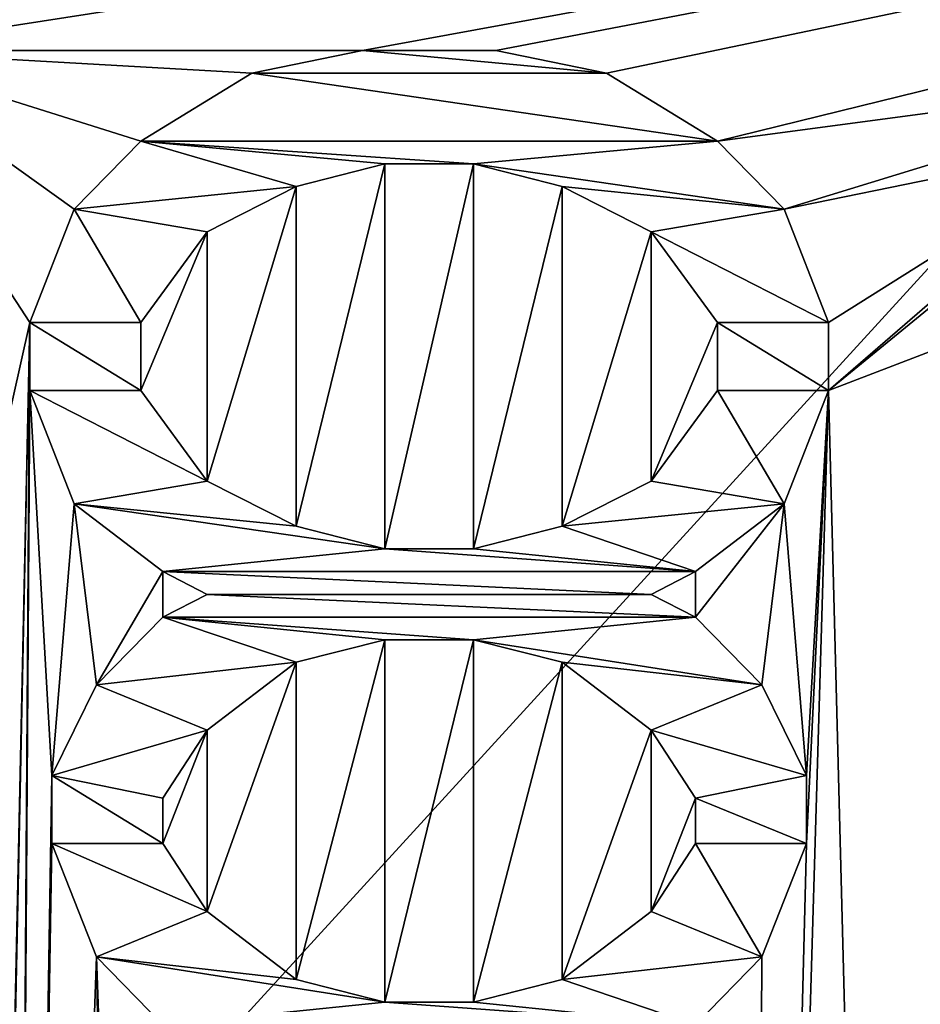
# Model space of a CAD drawing. Header units: millimetres. Extents: x -108 to 108, y -64 to 45.
# Tile 363 of 422: x 58.36 to 59.63, y -11.59 to -10.21. Entities that reach past the tile are written whole.
import ezdxf

# ---------------------------------------------------------------- set-up
doc = ezdxf.new("R2010")
doc.units = ezdxf.units.MM
doc.header["$LTSCALE"] = 65.185185
for name, color, linetype in [('1', 7, 'CONTINUOUS'), ('3241', 7, 'CONTINUOUS'), ('3248', 7, 'CONTINUOUS'), ('3251', 7, 'CONTINUOUS'), ('3261', 7, 'CONTINUOUS'), ('3264', 7, 'CONTINUOUS'), ('3269', 7, 'CONTINUOUS'), ('3543', 7, 'CONTINUOUS'), ('3562', 7, 'CONTINUOUS'), ('3650', 7, 'CONTINUOUS'), ('3760', 7, 'CONTINUOUS'), ('3761', 7, 'CONTINUOUS'), ('3762', 7, 'CONTINUOUS'), ('3763', 7, 'CONTINUOUS'), ('3764', 7, 'CONTINUOUS'), ('3765', 7, 'CONTINUOUS'), ('3766', 7, 'CONTINUOUS'), ('3767', 7, 'CONTINUOUS'), ('3768', 7, 'CONTINUOUS'), ('3769', 7, 'CONTINUOUS'), ('3770', 7, 'CONTINUOUS'), ('3771', 7, 'CONTINUOUS'), ('3772', 7, 'CONTINUOUS'), ('3773', 7, 'CONTINUOUS'), ('3774', 7, 'CONTINUOUS'), ('3775', 7, 'CONTINUOUS'), ('3776', 7, 'CONTINUOUS'), ('3777', 7, 'CONTINUOUS'), ('3778', 7, 'CONTINUOUS'), ('3779', 7, 'CONTINUOUS'), ('3780', 7, 'CONTINUOUS'), ('3781', 7, 'CONTINUOUS'), ('3782', 7, 'CONTINUOUS'), ('3788', 7, 'CONTINUOUS'), ('3789', 7, 'CONTINUOUS'), ('3790', 7, 'CONTINUOUS'), ('3791', 7, 'CONTINUOUS'), ('3792', 7, 'CONTINUOUS'), ('3793', 7, 'CONTINUOUS'), ('3794', 7, 'CONTINUOUS'), ('3795', 7, 'CONTINUOUS'), ('3796', 7, 'CONTINUOUS'), ('3797', 7, 'CONTINUOUS'), ('3798', 7, 'CONTINUOUS'), ('3799', 7, 'CONTINUOUS'), ('3800', 7, 'CONTINUOUS'), ('3801', 7, 'CONTINUOUS'), ('3802', 7, 'CONTINUOUS'), ('3803', 7, 'CONTINUOUS'), ('3804', 7, 'CONTINUOUS'), ('3805', 7, 'CONTINUOUS'), ('3806', 7, 'CONTINUOUS'), ('3807', 7, 'CONTINUOUS'), ('3808', 7, 'CONTINUOUS'), ('3809', 7, 'CONTINUOUS'), ('3810', 7, 'CONTINUOUS'), ('3811', 7, 'CONTINUOUS'), ('3812', 7, 'CONTINUOUS'), ('3813', 7, 'CONTINUOUS'), ('3814', 7, 'CONTINUOUS'), ('3815', 7, 'CONTINUOUS'), ('3816', 7, 'CONTINUOUS'), ('3817', 7, 'CONTINUOUS'), ('3818', 7, 'CONTINUOUS'), ('3819', 7, 'CONTINUOUS'), ('3820', 7, 'CONTINUOUS'), ('3821', 7, 'CONTINUOUS'), ('3822', 7, 'CONTINUOUS'), ('3823', 7, 'CONTINUOUS'), ('3824', 7, 'CONTINUOUS'), ('3825', 7, 'CONTINUOUS'), ('3964', 7, 'CONTINUOUS'), ('3969', 7, 'CONTINUOUS'), ('3970', 7, 'CONTINUOUS'), ('3973', 7, 'CONTINUOUS')]:
    doc.layers.add(name, color=color, linetype=linetype)

msp = doc.modelspace()

# ---------------------------------------------------------------- linework, layer by layer
at = {"layer": '1', "linetype": 'CONTINUOUS'}
for points in [[(86, -45, 2), (49.6249, -17.97, 2), (-39.55, 7.5, 2), (86, -45, 2)], [(-39.55, 3.7518, 2), (86, -45, 2), (-39.55, 7.5, 2), (-39.55, 3.7518, 2)], [(86, -45, 2), (-39.55, 3.7518, 2), (-39.5964, 3.3816, 2), (86, -45, 2)], [(-39.733, 3.0338, 2), (86, -45, 2), (-39.5964, 3.3816, 2), (-39.733, 3.0338, 2)], [(-43.3787, -1.9255, 2), (86, -45, 2), (-39.733, 3.0338, 2), (-43.3787, -1.9255, 2)], [(-48.2159, -5.7634, 2), (86, -45, 2), (-43.3787, -1.9255, 2), (-48.2159, -5.7634, 2)], [(-53.9012, -8.1734, 2), (86, -45, 2), (-48.2159, -5.7634, 2), (-53.9012, -8.1734, 2)], [(-86, -45, 2), (86, -45, 2), (-66.0989, -8.1733, 2), (-86, -45, 2)], [(-66.0989, -8.1733, 2), (86, -45, 2), (-60.0001, -9, 2), (-66.0989, -8.1733, 2)], [(-60.0001, -9, 2), (86, -45, 2), (-53.9012, -8.1734, 2), (-60.0001, -9, 2)]]:
    msp.add_3dface(points, dxfattribs=at)
at = {"layer": '3241', "color": 7, "linetype": 'CONTINUOUS', "true_color": 0x141a1c}
msp.add_3dface([(60, -12.9, 34), (51.1888, -15.2554, 34), (53.5485, -11.1708, 34), (60, -12.9, 34)], dxfattribs=at)
at = {"layer": '3248', "color": 7, "linetype": 'CONTINUOUS', "true_color": 0x141a1c}
for points in [[(56.3227, -11.3176, 43.5858), (60, -11.9, 43.5858), (56.3227, -11.3176, 35), (56.3227, -11.3176, 43.5858)], [(56.3227, -11.3176, 35), (60, -11.9, 43.5858), (60, -11.9, 35), (56.3227, -11.3176, 35)]]:
    msp.add_3dface(points, dxfattribs=at)
at = {"layer": '3251', "color": 7, "linetype": 'CONTINUOUS', "true_color": 0x141a1c}
for points in [[(60, -12.9, 34), (53.5485, -11.1708, 34), (57.2868, -11.8872, 34.2929), (60, -12.9, 34)], [(56.3227, -11.3176, 35), (60, -11.9, 35), (57.2868, -11.8872, 34.2929), (56.3227, -11.3176, 35)]]:
    msp.add_3dface(points, dxfattribs=at)
at = {"layer": '3261', "color": 7, "linetype": 'CONTINUOUS', "true_color": 0x141a1c}
msp.add_3dface([(60, -13.3414, 45.4414), (56.2322, -11.5961, 44.2929), (53.3293, -11.554, 45.4414), (60, -13.3414, 45.4414)], dxfattribs=at)
at = {"layer": '3264', "color": 7, "linetype": 'CONTINUOUS', "true_color": 0x141a1c}
for points in [[(56.3227, -11.3176, 43.5858), (56.2322, -11.5961, 44.2929), (60, -12.1929, 44.2929), (56.3227, -11.3176, 43.5858)], [(60, -11.9, 43.5858), (56.3227, -11.3176, 43.5858), (60, -12.1929, 44.2929), (60, -11.9, 43.5858)]]:
    msp.add_3dface(points, dxfattribs=at)
at = {"layer": '3269', "color": 7, "linetype": 'CONTINUOUS', "true_color": 0x141a1c}
for points in [[(53.2562, -11.6751, 45.5), (60, -13.4828, 45.5), (53.3293, -11.554, 45.4414), (53.2562, -11.6751, 45.5)], [(60, -13.4828, 45.5), (60, -13.3414, 45.4414), (53.3293, -11.554, 45.4414), (60, -13.4828, 45.5)]]:
    msp.add_3dface(points, dxfattribs=at)
at = {"layer": '3543', "color": 7, "linetype": 'CONTINUOUS', "true_color": 0xe6e6e6}
for points in [[(60, -18.2857, 55.1505), (56.976, -9.761, 59.2142), (50.8571, -15.8359, 55.1505), (60, -18.2857, 55.1505)], [(60, -14.1808, 57.576), (60, -9.761, 59.3646), (56.976, -9.761, 59.2142), (60, -14.1808, 57.576)], [(60, -18.2857, 55.1505), (60, -14.1808, 57.576), (56.976, -9.761, 59.2142), (60, -18.2857, 55.1505)]]:
    msp.add_3dface(points, dxfattribs=at)
at = {"layer": '3562', "color": 7, "linetype": 'CONTINUOUS', "true_color": 0xe6e6e6}
for points in [[(60, -10.1635, 57.3254), (55.6707, -14.8974, 54.7974), (54.1923, -10.1634, 56.7261), (60, -10.1635, 57.3254)], [(64.3293, -14.8974, 54.7974), (55.6707, -14.8974, 54.7974), (60, -10.1635, 57.3254), (64.3293, -14.8974, 54.7974)]]:
    msp.add_3dface(points, dxfattribs=at)
at = {"layer": '3650', "color": 7, "linetype": 'CONTINUOUS'}
for points in [[(79.5, -4.528, 65.5), (40.5, -4.528, 65.5), (40.5, -24.107, 66.7833), (79.5, -4.528, 65.5)], [(79.5, -4.528, 65.5), (40.5, -24.107, 66.7833), (79.5, -24.107, 66.7833), (79.5, -4.528, 65.5)]]:
    msp.add_3dface(points, dxfattribs=at)
at = {"layer": '3760', "color": 7, "linetype": 'CONTINUOUS'}
for points in [[(58.625, -11.016, 63.4), (58.625, -11.016, 63.5), (58.5625, -10.984, 63.4), (58.625, -11.016, 63.4)], [(58.5625, -10.984, 63.4), (58.625, -11.016, 63.5), (58.5625, -10.984, 63.5), (58.5625, -10.984, 63.4)]]:
    msp.add_3dface(points, dxfattribs=at)
at = {"layer": '3761', "color": 7, "linetype": 'CONTINUOUS'}
for points in [[(58.5625, -10.984, 63.4), (58.5625, -10.984, 63.5), (58.4375, -10.8883, 63.5), (58.5625, -10.984, 63.4)], [(58.4375, -10.8883, 63.4), (58.5625, -10.984, 63.4), (58.4375, -10.8883, 63.5), (58.4375, -10.8883, 63.4)]]:
    msp.add_3dface(points, dxfattribs=at)
at = {"layer": '3762', "color": 7, "linetype": 'CONTINUOUS'}
for points in [[(58.4375, -10.8883, 63.4), (58.4375, -10.8883, 63.5), (58.375, -10.7287, 63.5), (58.4375, -10.8883, 63.4)], [(58.375, -10.7287, 63.4), (58.4375, -10.8883, 63.4), (58.375, -10.7287, 63.5), (58.375, -10.7287, 63.4)]]:
    msp.add_3dface(points, dxfattribs=at)
at = {"layer": '3763', "color": 7, "linetype": 'CONTINUOUS'}
for points in [[(58.375, -10.7287, 63.4), (58.375, -10.7287, 63.5), (58.375, -10.633, 63.4), (58.375, -10.7287, 63.4)], [(58.375, -10.633, 63.4), (58.375, -10.7287, 63.5), (58.375, -10.633, 63.5), (58.375, -10.633, 63.4)]]:
    msp.add_3dface(points, dxfattribs=at)
at = {"layer": '3764', "color": 7, "linetype": 'CONTINUOUS'}
for points in [[(58.375, -10.633, 63.4), (58.375, -10.633, 63.5), (58.4375, -10.4734, 63.5), (58.375, -10.633, 63.4)], [(58.4375, -10.4734, 63.4), (58.375, -10.633, 63.4), (58.4375, -10.4734, 63.5), (58.4375, -10.4734, 63.4)]]:
    msp.add_3dface(points, dxfattribs=at)
at = {"layer": '3765', "color": 7, "linetype": 'CONTINUOUS'}
for points in [[(58.4375, -10.4734, 63.4), (58.4375, -10.4734, 63.5), (58.5312, -10.3777, 63.5), (58.4375, -10.4734, 63.4)], [(58.5312, -10.3777, 63.4), (58.4375, -10.4734, 63.4), (58.5312, -10.3777, 63.5), (58.5312, -10.3777, 63.4)]]:
    msp.add_3dface(points, dxfattribs=at)
at = {"layer": '3766', "color": 7, "linetype": 'CONTINUOUS'}
for points in [[(58.5312, -10.3777, 63.4), (58.5312, -10.3777, 63.5), (58.6875, -10.2819, 63.5), (58.5312, -10.3777, 63.4)], [(58.6875, -10.2819, 63.4), (58.5312, -10.3777, 63.4), (58.6875, -10.2819, 63.5), (58.6875, -10.2819, 63.4)]]:
    msp.add_3dface(points, dxfattribs=at)
at = {"layer": '3767', "color": 7, "linetype": 'CONTINUOUS'}
for points in [[(58.6875, -10.2819, 63.4), (58.6875, -10.2819, 63.5), (58.8438, -10.25, 63.5), (58.6875, -10.2819, 63.4)], [(58.8438, -10.25, 63.4), (58.6875, -10.2819, 63.4), (58.8438, -10.25, 63.5), (58.8438, -10.25, 63.4)]]:
    msp.add_3dface(points, dxfattribs=at)
at = {"layer": '3768', "color": 7, "linetype": 'CONTINUOUS'}
for points in [[(58.8438, -10.25, 63.4), (58.8438, -10.25, 63.5), (59.0313, -10.25, 63.5), (58.8438, -10.25, 63.4)], [(59.0313, -10.25, 63.4), (58.8438, -10.25, 63.4), (59.0313, -10.25, 63.5), (59.0313, -10.25, 63.4)]]:
    msp.add_3dface(points, dxfattribs=at)
at = {"layer": '3769', "color": 7, "linetype": 'CONTINUOUS'}
for points in [[(59.0313, -10.25, 63.4), (59.0313, -10.25, 63.5), (59.1875, -10.2819, 63.5), (59.0313, -10.25, 63.4)], [(59.1875, -10.2819, 63.4), (59.0313, -10.25, 63.4), (59.1875, -10.2819, 63.5), (59.1875, -10.2819, 63.4)]]:
    msp.add_3dface(points, dxfattribs=at)
at = {"layer": '3770', "color": 7, "linetype": 'CONTINUOUS'}
for points in [[(59.1875, -10.2819, 63.4), (59.1875, -10.2819, 63.5), (59.3438, -10.3777, 63.5), (59.1875, -10.2819, 63.4)], [(59.3438, -10.3777, 63.4), (59.1875, -10.2819, 63.4), (59.3438, -10.3777, 63.5), (59.3438, -10.3777, 63.4)]]:
    msp.add_3dface(points, dxfattribs=at)
at = {"layer": '3771', "color": 7, "linetype": 'CONTINUOUS'}
for points in [[(59.3438, -10.3777, 63.4), (59.3438, -10.3777, 63.5), (59.4375, -10.4734, 63.5), (59.3438, -10.3777, 63.4)], [(59.4375, -10.4734, 63.4), (59.3438, -10.3777, 63.4), (59.4375, -10.4734, 63.5), (59.4375, -10.4734, 63.4)]]:
    msp.add_3dface(points, dxfattribs=at)
at = {"layer": '3772', "color": 7, "linetype": 'CONTINUOUS'}
for points in [[(59.4375, -10.4734, 63.4), (59.4375, -10.4734, 63.5), (59.5, -10.633, 63.5), (59.4375, -10.4734, 63.4)], [(59.5, -10.633, 63.4), (59.4375, -10.4734, 63.4), (59.5, -10.633, 63.5), (59.5, -10.633, 63.4)]]:
    msp.add_3dface(points, dxfattribs=at)
at = {"layer": '3773', "color": 7, "linetype": 'CONTINUOUS'}
for points in [[(59.5, -10.633, 63.4), (59.5, -10.633, 63.5), (59.5, -10.7287, 63.4), (59.5, -10.633, 63.4)], [(59.5, -10.7287, 63.4), (59.5, -10.633, 63.5), (59.5, -10.7287, 63.5), (59.5, -10.7287, 63.4)]]:
    msp.add_3dface(points, dxfattribs=at)
at = {"layer": '3774', "color": 7, "linetype": 'CONTINUOUS'}
for points in [[(59.5, -10.7287, 63.4), (59.5, -10.7287, 63.5), (59.4375, -10.8883, 63.5), (59.5, -10.7287, 63.4)], [(59.4375, -10.8883, 63.4), (59.5, -10.7287, 63.4), (59.4375, -10.8883, 63.5), (59.4375, -10.8883, 63.4)]]:
    msp.add_3dface(points, dxfattribs=at)
at = {"layer": '3775', "color": 7, "linetype": 'CONTINUOUS'}
for points in [[(59.4375, -10.8883, 63.4), (59.4375, -10.8883, 63.5), (59.3125, -10.984, 63.5), (59.4375, -10.8883, 63.4)], [(59.3125, -10.984, 63.4), (59.4375, -10.8883, 63.4), (59.3125, -10.984, 63.5), (59.3125, -10.984, 63.4)]]:
    msp.add_3dface(points, dxfattribs=at)
at = {"layer": '3776', "color": 7, "linetype": 'CONTINUOUS'}
for points in [[(59.3125, -10.984, 63.4), (59.3125, -10.984, 63.5), (59.25, -11.016, 63.4), (59.3125, -10.984, 63.4)], [(59.25, -11.016, 63.4), (59.3125, -10.984, 63.5), (59.25, -11.016, 63.5), (59.25, -11.016, 63.4)]]:
    msp.add_3dface(points, dxfattribs=at)
at = {"layer": '3777', "color": 7, "linetype": 'CONTINUOUS'}
for points in [[(59.25, -11.016, 63.4), (59.25, -11.016, 63.5), (59.3125, -11.0479, 63.4), (59.25, -11.016, 63.4)], [(59.3125, -11.0479, 63.4), (59.25, -11.016, 63.5), (59.3125, -11.0479, 63.5), (59.3125, -11.0479, 63.4)]]:
    msp.add_3dface(points, dxfattribs=at)
at = {"layer": '3778', "color": 7, "linetype": 'CONTINUOUS'}
for points in [[(59.3125, -11.0479, 63.4), (59.3125, -11.0479, 63.5), (59.4062, -11.1436, 63.5), (59.3125, -11.0479, 63.4)], [(59.4062, -11.1436, 63.4), (59.3125, -11.0479, 63.4), (59.4062, -11.1436, 63.5), (59.4062, -11.1436, 63.4)]]:
    msp.add_3dface(points, dxfattribs=at)
at = {"layer": '3779', "color": 7, "linetype": 'CONTINUOUS'}
for points in [[(59.4062, -11.1436, 63.4), (59.4062, -11.1436, 63.5), (59.4688, -11.2713, 63.5), (59.4062, -11.1436, 63.4)], [(59.4688, -11.2713, 63.4), (59.4062, -11.1436, 63.4), (59.4688, -11.2713, 63.5), (59.4688, -11.2713, 63.4)]]:
    msp.add_3dface(points, dxfattribs=at)
at = {"layer": '3780', "color": 7, "linetype": 'CONTINUOUS'}
for points in [[(59.4688, -11.2713, 63.4), (59.4688, -11.2713, 63.5), (59.4688, -11.367, 63.4), (59.4688, -11.2713, 63.4)], [(59.4688, -11.367, 63.4), (59.4688, -11.2713, 63.5), (59.4688, -11.367, 63.5), (59.4688, -11.367, 63.4)]]:
    msp.add_3dface(points, dxfattribs=at)
at = {"layer": '3781', "color": 7, "linetype": 'CONTINUOUS'}
for points in [[(59.4688, -11.367, 63.4), (59.4688, -11.367, 63.5), (59.4062, -11.5266, 63.5), (59.4688, -11.367, 63.4)], [(59.4062, -11.5266, 63.4), (59.4688, -11.367, 63.4), (59.4062, -11.5266, 63.5), (59.4062, -11.5266, 63.4)]]:
    msp.add_3dface(points, dxfattribs=at)
at = {"layer": '3782', "color": 7, "linetype": 'CONTINUOUS'}
for points in [[(59.4062, -11.5266, 63.4), (59.4062, -11.5266, 63.5), (59.3125, -11.6223, 63.5), (59.4062, -11.5266, 63.4)], [(59.3125, -11.6223, 63.4), (59.4062, -11.5266, 63.4), (59.3125, -11.6223, 63.5), (59.3125, -11.6223, 63.4)]]:
    msp.add_3dface(points, dxfattribs=at)
at = {"layer": '3788', "color": 7, "linetype": 'CONTINUOUS'}
for points in [[(58.5625, -11.6223, 63.4), (58.5625, -11.6223, 63.5), (58.4687, -11.5266, 63.5), (58.5625, -11.6223, 63.4)], [(58.4687, -11.5266, 63.4), (58.5625, -11.6223, 63.4), (58.4687, -11.5266, 63.5), (58.4687, -11.5266, 63.4)]]:
    msp.add_3dface(points, dxfattribs=at)
at = {"layer": '3789', "color": 7, "linetype": 'CONTINUOUS'}
for points in [[(58.4687, -11.5266, 63.4), (58.4687, -11.5266, 63.5), (58.4062, -11.367, 63.5), (58.4687, -11.5266, 63.4)], [(58.4062, -11.367, 63.4), (58.4687, -11.5266, 63.4), (58.4062, -11.367, 63.5), (58.4062, -11.367, 63.4)]]:
    msp.add_3dface(points, dxfattribs=at)
at = {"layer": '3790', "color": 7, "linetype": 'CONTINUOUS'}
for points in [[(58.4062, -11.367, 63.4), (58.4062, -11.367, 63.5), (58.4062, -11.2713, 63.4), (58.4062, -11.367, 63.4)], [(58.4062, -11.2713, 63.4), (58.4062, -11.367, 63.5), (58.4062, -11.2713, 63.5), (58.4062, -11.2713, 63.4)]]:
    msp.add_3dface(points, dxfattribs=at)
at = {"layer": '3791', "color": 7, "linetype": 'CONTINUOUS'}
for points in [[(58.4062, -11.2713, 63.4), (58.4062, -11.2713, 63.5), (58.4687, -11.1436, 63.5), (58.4062, -11.2713, 63.4)], [(58.4687, -11.1436, 63.4), (58.4062, -11.2713, 63.4), (58.4687, -11.1436, 63.5), (58.4687, -11.1436, 63.4)]]:
    msp.add_3dface(points, dxfattribs=at)
at = {"layer": '3792', "color": 7, "linetype": 'CONTINUOUS'}
for points in [[(58.4687, -11.1436, 63.4), (58.4687, -11.1436, 63.5), (58.5625, -11.0479, 63.5), (58.4687, -11.1436, 63.4)], [(58.5625, -11.0479, 63.4), (58.4687, -11.1436, 63.4), (58.5625, -11.0479, 63.5), (58.5625, -11.0479, 63.4)]]:
    msp.add_3dface(points, dxfattribs=at)
at = {"layer": '3793', "color": 7, "linetype": 'CONTINUOUS'}
for points in [[(58.625, -11.016, 63.5), (58.625, -11.016, 63.4), (58.5625, -11.0479, 63.5), (58.625, -11.016, 63.5)], [(58.625, -11.016, 63.4), (58.5625, -11.0479, 63.4), (58.5625, -11.0479, 63.5), (58.625, -11.016, 63.4)]]:
    msp.add_3dface(points, dxfattribs=at)
at = {"layer": '3794', "color": 7, "linetype": 'CONTINUOUS'}
for points in [[(58.875, -10.4096, 63.4), (58.875, -10.4096, 63.5), (58.75, -10.4415, 63.5), (58.875, -10.4096, 63.4)], [(58.75, -10.4415, 63.4), (58.875, -10.4096, 63.4), (58.75, -10.4415, 63.5), (58.75, -10.4415, 63.4)]]:
    msp.add_3dface(points, dxfattribs=at)
at = {"layer": '3795', "color": 7, "linetype": 'CONTINUOUS'}
for points in [[(58.75, -10.4415, 63.4), (58.75, -10.4415, 63.5), (58.625, -10.5053, 63.5), (58.75, -10.4415, 63.4)], [(58.625, -10.5053, 63.4), (58.75, -10.4415, 63.4), (58.625, -10.5053, 63.5), (58.625, -10.5053, 63.4)]]:
    msp.add_3dface(points, dxfattribs=at)
at = {"layer": '3796', "color": 7, "linetype": 'CONTINUOUS'}
for points in [[(58.625, -10.5053, 63.4), (58.625, -10.5053, 63.5), (58.5312, -10.633, 63.5), (58.625, -10.5053, 63.4)], [(58.5312, -10.633, 63.4), (58.625, -10.5053, 63.4), (58.5312, -10.633, 63.5), (58.5312, -10.633, 63.4)]]:
    msp.add_3dface(points, dxfattribs=at)
at = {"layer": '3797', "color": 7, "linetype": 'CONTINUOUS'}
for points in [[(58.5312, -10.633, 63.4), (58.5312, -10.633, 63.5), (58.5312, -10.7287, 63.4), (58.5312, -10.633, 63.4)], [(58.5312, -10.7287, 63.4), (58.5312, -10.633, 63.5), (58.5312, -10.7287, 63.5), (58.5312, -10.7287, 63.4)]]:
    msp.add_3dface(points, dxfattribs=at)
at = {"layer": '3798', "color": 7, "linetype": 'CONTINUOUS'}
for points in [[(58.5312, -10.7287, 63.4), (58.5312, -10.7287, 63.5), (58.625, -10.8564, 63.5), (58.5312, -10.7287, 63.4)], [(58.625, -10.8564, 63.4), (58.5312, -10.7287, 63.4), (58.625, -10.8564, 63.5), (58.625, -10.8564, 63.4)]]:
    msp.add_3dface(points, dxfattribs=at)
at = {"layer": '3799', "color": 7, "linetype": 'CONTINUOUS'}
for points in [[(58.625, -10.8564, 63.4), (58.625, -10.8564, 63.5), (58.75, -10.9202, 63.5), (58.625, -10.8564, 63.4)], [(58.75, -10.9202, 63.4), (58.625, -10.8564, 63.4), (58.75, -10.9202, 63.5), (58.75, -10.9202, 63.4)]]:
    msp.add_3dface(points, dxfattribs=at)
at = {"layer": '3800', "color": 7, "linetype": 'CONTINUOUS'}
for points in [[(58.75, -10.9202, 63.4), (58.75, -10.9202, 63.5), (58.875, -10.9521, 63.5), (58.75, -10.9202, 63.4)], [(58.875, -10.9521, 63.4), (58.75, -10.9202, 63.4), (58.875, -10.9521, 63.5), (58.875, -10.9521, 63.4)]]:
    msp.add_3dface(points, dxfattribs=at)
at = {"layer": '3801', "color": 7, "linetype": 'CONTINUOUS'}
for points in [[(58.875, -10.9521, 63.4), (58.875, -10.9521, 63.5), (59, -10.9521, 63.5), (58.875, -10.9521, 63.4)], [(59, -10.9521, 63.4), (58.875, -10.9521, 63.4), (59, -10.9521, 63.5), (59, -10.9521, 63.4)]]:
    msp.add_3dface(points, dxfattribs=at)
at = {"layer": '3802', "color": 7, "linetype": 'CONTINUOUS'}
for points in [[(59, -10.9521, 63.4), (59, -10.9521, 63.5), (59.125, -10.9202, 63.5), (59, -10.9521, 63.4)], [(59.125, -10.9202, 63.4), (59, -10.9521, 63.4), (59.125, -10.9202, 63.5), (59.125, -10.9202, 63.4)]]:
    msp.add_3dface(points, dxfattribs=at)
at = {"layer": '3803', "color": 7, "linetype": 'CONTINUOUS'}
for points in [[(59.125, -10.9202, 63.4), (59.125, -10.9202, 63.5), (59.25, -10.8564, 63.5), (59.125, -10.9202, 63.4)], [(59.25, -10.8564, 63.4), (59.125, -10.9202, 63.4), (59.25, -10.8564, 63.5), (59.25, -10.8564, 63.4)]]:
    msp.add_3dface(points, dxfattribs=at)
at = {"layer": '3804', "color": 7, "linetype": 'CONTINUOUS'}
for points in [[(59.25, -10.8564, 63.4), (59.25, -10.8564, 63.5), (59.3438, -10.7287, 63.5), (59.25, -10.8564, 63.4)], [(59.3438, -10.7287, 63.4), (59.25, -10.8564, 63.4), (59.3438, -10.7287, 63.5), (59.3438, -10.7287, 63.4)]]:
    msp.add_3dface(points, dxfattribs=at)
at = {"layer": '3805', "color": 7, "linetype": 'CONTINUOUS'}
for points in [[(59.3438, -10.7287, 63.4), (59.3438, -10.7287, 63.5), (59.3438, -10.633, 63.4), (59.3438, -10.7287, 63.4)], [(59.3438, -10.633, 63.4), (59.3438, -10.7287, 63.5), (59.3438, -10.633, 63.5), (59.3438, -10.633, 63.4)]]:
    msp.add_3dface(points, dxfattribs=at)
at = {"layer": '3806', "color": 7, "linetype": 'CONTINUOUS'}
for points in [[(59.3438, -10.633, 63.4), (59.3438, -10.633, 63.5), (59.25, -10.5053, 63.5), (59.3438, -10.633, 63.4)], [(59.25, -10.5053, 63.4), (59.3438, -10.633, 63.4), (59.25, -10.5053, 63.5), (59.25, -10.5053, 63.4)]]:
    msp.add_3dface(points, dxfattribs=at)
at = {"layer": '3807', "color": 7, "linetype": 'CONTINUOUS'}
for points in [[(59.25, -10.5053, 63.4), (59.25, -10.5053, 63.5), (59.125, -10.4415, 63.5), (59.25, -10.5053, 63.4)], [(59.125, -10.4415, 63.4), (59.25, -10.5053, 63.4), (59.125, -10.4415, 63.5), (59.125, -10.4415, 63.4)]]:
    msp.add_3dface(points, dxfattribs=at)
at = {"layer": '3808', "color": 7, "linetype": 'CONTINUOUS'}
for points in [[(59.125, -10.4415, 63.4), (59.125, -10.4415, 63.5), (59, -10.4096, 63.5), (59.125, -10.4415, 63.4)], [(59, -10.4096, 63.4), (59.125, -10.4415, 63.4), (59, -10.4096, 63.5), (59, -10.4096, 63.4)]]:
    msp.add_3dface(points, dxfattribs=at)
at = {"layer": '3809', "color": 7, "linetype": 'CONTINUOUS'}
for points in [[(58.875, -10.4096, 63.5), (58.875, -10.4096, 63.4), (59, -10.4096, 63.4), (58.875, -10.4096, 63.5)], [(58.875, -10.4096, 63.5), (59, -10.4096, 63.4), (59, -10.4096, 63.5), (58.875, -10.4096, 63.5)]]:
    msp.add_3dface(points, dxfattribs=at)
at = {"layer": '3810', "color": 7, "linetype": 'CONTINUOUS'}
for points in [[(59, -11.5904, 63.4), (59, -11.5904, 63.5), (59.125, -11.5585, 63.5), (59, -11.5904, 63.4)], [(59.125, -11.5585, 63.4), (59, -11.5904, 63.4), (59.125, -11.5585, 63.5), (59.125, -11.5585, 63.4)]]:
    msp.add_3dface(points, dxfattribs=at)
at = {"layer": '3811', "color": 7, "linetype": 'CONTINUOUS'}
for points in [[(59.125, -11.5585, 63.4), (59.125, -11.5585, 63.5), (59.25, -11.4628, 63.5), (59.125, -11.5585, 63.4)], [(59.25, -11.4628, 63.4), (59.125, -11.5585, 63.4), (59.25, -11.4628, 63.5), (59.25, -11.4628, 63.4)]]:
    msp.add_3dface(points, dxfattribs=at)
at = {"layer": '3812', "color": 7, "linetype": 'CONTINUOUS'}
for points in [[(59.25, -11.4628, 63.4), (59.25, -11.4628, 63.5), (59.3125, -11.367, 63.5), (59.25, -11.4628, 63.4)], [(59.3125, -11.367, 63.4), (59.25, -11.4628, 63.4), (59.3125, -11.367, 63.5), (59.3125, -11.367, 63.4)]]:
    msp.add_3dface(points, dxfattribs=at)
at = {"layer": '3813', "color": 7, "linetype": 'CONTINUOUS'}
for points in [[(59.3125, -11.367, 63.4), (59.3125, -11.367, 63.5), (59.3125, -11.3032, 63.4), (59.3125, -11.367, 63.4)], [(59.3125, -11.3032, 63.4), (59.3125, -11.367, 63.5), (59.3125, -11.3032, 63.5), (59.3125, -11.3032, 63.4)]]:
    msp.add_3dface(points, dxfattribs=at)
at = {"layer": '3814', "color": 7, "linetype": 'CONTINUOUS'}
for points in [[(59.3125, -11.3032, 63.4), (59.3125, -11.3032, 63.5), (59.25, -11.2074, 63.5), (59.3125, -11.3032, 63.4)], [(59.25, -11.2074, 63.4), (59.3125, -11.3032, 63.4), (59.25, -11.2074, 63.5), (59.25, -11.2074, 63.4)]]:
    msp.add_3dface(points, dxfattribs=at)
at = {"layer": '3815', "color": 7, "linetype": 'CONTINUOUS'}
for points in [[(59.25, -11.2074, 63.4), (59.25, -11.2074, 63.5), (59.125, -11.1117, 63.5), (59.25, -11.2074, 63.4)], [(59.125, -11.1117, 63.4), (59.25, -11.2074, 63.4), (59.125, -11.1117, 63.5), (59.125, -11.1117, 63.4)]]:
    msp.add_3dface(points, dxfattribs=at)
at = {"layer": '3816', "color": 7, "linetype": 'CONTINUOUS'}
for points in [[(59.125, -11.1117, 63.4), (59.125, -11.1117, 63.5), (59, -11.0798, 63.5), (59.125, -11.1117, 63.4)], [(59, -11.0798, 63.4), (59.125, -11.1117, 63.4), (59, -11.0798, 63.5), (59, -11.0798, 63.4)]]:
    msp.add_3dface(points, dxfattribs=at)
at = {"layer": '3817', "color": 7, "linetype": 'CONTINUOUS'}
for points in [[(59, -11.0798, 63.4), (59, -11.0798, 63.5), (58.875, -11.0798, 63.5), (59, -11.0798, 63.4)], [(58.875, -11.0798, 63.4), (59, -11.0798, 63.4), (58.875, -11.0798, 63.5), (58.875, -11.0798, 63.4)]]:
    msp.add_3dface(points, dxfattribs=at)
at = {"layer": '3818', "color": 7, "linetype": 'CONTINUOUS'}
for points in [[(58.875, -11.0798, 63.4), (58.875, -11.0798, 63.5), (58.75, -11.1117, 63.5), (58.875, -11.0798, 63.4)], [(58.75, -11.1117, 63.4), (58.875, -11.0798, 63.4), (58.75, -11.1117, 63.5), (58.75, -11.1117, 63.4)]]:
    msp.add_3dface(points, dxfattribs=at)
at = {"layer": '3819', "color": 7, "linetype": 'CONTINUOUS'}
for points in [[(58.75, -11.1117, 63.4), (58.75, -11.1117, 63.5), (58.625, -11.2074, 63.5), (58.75, -11.1117, 63.4)], [(58.625, -11.2074, 63.4), (58.75, -11.1117, 63.4), (58.625, -11.2074, 63.5), (58.625, -11.2074, 63.4)]]:
    msp.add_3dface(points, dxfattribs=at)
at = {"layer": '3820', "color": 7, "linetype": 'CONTINUOUS'}
for points in [[(58.625, -11.2074, 63.4), (58.625, -11.2074, 63.5), (58.5625, -11.3032, 63.5), (58.625, -11.2074, 63.4)], [(58.5625, -11.3032, 63.4), (58.625, -11.2074, 63.4), (58.5625, -11.3032, 63.5), (58.5625, -11.3032, 63.4)]]:
    msp.add_3dface(points, dxfattribs=at)
at = {"layer": '3821', "color": 7, "linetype": 'CONTINUOUS'}
for points in [[(58.5625, -11.3032, 63.4), (58.5625, -11.3032, 63.5), (58.5625, -11.367, 63.4), (58.5625, -11.3032, 63.4)], [(58.5625, -11.367, 63.4), (58.5625, -11.3032, 63.5), (58.5625, -11.367, 63.5), (58.5625, -11.367, 63.4)]]:
    msp.add_3dface(points, dxfattribs=at)
at = {"layer": '3822', "color": 7, "linetype": 'CONTINUOUS'}
for points in [[(58.5625, -11.367, 63.4), (58.5625, -11.367, 63.5), (58.625, -11.4628, 63.5), (58.5625, -11.367, 63.4)], [(58.625, -11.4628, 63.4), (58.5625, -11.367, 63.4), (58.625, -11.4628, 63.5), (58.625, -11.4628, 63.4)]]:
    msp.add_3dface(points, dxfattribs=at)
at = {"layer": '3823', "color": 7, "linetype": 'CONTINUOUS'}
for points in [[(58.625, -11.4628, 63.4), (58.625, -11.4628, 63.5), (58.75, -11.5585, 63.5), (58.625, -11.4628, 63.4)], [(58.75, -11.5585, 63.4), (58.625, -11.4628, 63.4), (58.75, -11.5585, 63.5), (58.75, -11.5585, 63.4)]]:
    msp.add_3dface(points, dxfattribs=at)
at = {"layer": '3824', "color": 7, "linetype": 'CONTINUOUS'}
for points in [[(58.75, -11.5585, 63.4), (58.75, -11.5585, 63.5), (58.875, -11.5904, 63.5), (58.75, -11.5585, 63.4)], [(58.875, -11.5904, 63.4), (58.75, -11.5585, 63.4), (58.875, -11.5904, 63.5), (58.875, -11.5904, 63.4)]]:
    msp.add_3dface(points, dxfattribs=at)
at = {"layer": '3825', "color": 7, "linetype": 'CONTINUOUS'}
for points in [[(59, -11.5904, 63.5), (59, -11.5904, 63.4), (58.875, -11.5904, 63.4), (59, -11.5904, 63.5)], [(59, -11.5904, 63.5), (58.875, -11.5904, 63.4), (58.875, -11.5904, 63.5), (59, -11.5904, 63.5)]]:
    msp.add_3dface(points, dxfattribs=at)
at = {"layer": '3964', "color": 7, "linetype": 'CONTINUOUS'}
for points in [[(57.9375, -10.25, 63.5), (57.1771, -9.5223, 63.5), (62.8229, -9.5223, 63.5), (57.9375, -10.25, 63.5)], [(58.125, -10.25, 63.5), (57.9375, -10.25, 63.5), (62.8229, -9.5223, 63.5), (58.125, -10.25, 63.5)], [(58.8438, -10.25, 63.5), (58.125, -10.25, 63.5), (62.8229, -9.5223, 63.5), (58.8438, -10.25, 63.5)], [(59.0313, -10.25, 63.5), (58.8438, -10.25, 63.5), (62.8229, -9.5223, 63.5), (59.0313, -10.25, 63.5)], [(59.1875, -10.2819, 63.5), (59.0313, -10.25, 63.5), (62.8229, -9.5223, 63.5), (59.1875, -10.2819, 63.5)], [(59.3438, -10.3777, 63.5), (59.1875, -10.2819, 63.5), (62.8229, -9.5223, 63.5), (59.3438, -10.3777, 63.5)], [(60.0625, -10.2819, 63.5), (59.3438, -10.3777, 63.5), (62.8229, -9.5223, 63.5), (60.0625, -10.2819, 63.5)], [(58.125, -11.75, 63.5), (58.125, -10.25, 63.5), (58.375, -10.633, 63.5), (58.125, -11.75, 63.5)], [(58.375, -10.633, 63.5), (58.125, -10.25, 63.5), (58.4375, -10.4734, 63.5), (58.375, -10.633, 63.5)], [(58.4375, -10.4734, 63.5), (58.125, -10.25, 63.5), (58.5312, -10.3777, 63.5), (58.4375, -10.4734, 63.5)], [(58.5312, -10.3777, 63.5), (58.125, -10.25, 63.5), (58.6875, -10.2819, 63.5), (58.5312, -10.3777, 63.5)], [(58.6875, -10.2819, 63.5), (58.125, -10.25, 63.5), (58.8438, -10.25, 63.5), (58.6875, -10.2819, 63.5)], [(59.4375, -10.4734, 63.5), (59.3438, -10.3777, 63.5), (60.0625, -10.2819, 63.5), (59.4375, -10.4734, 63.5)], [(59.9062, -10.3777, 63.5), (59.4375, -10.4734, 63.5), (60.0625, -10.2819, 63.5), (59.9062, -10.3777, 63.5)], [(59.5, -10.633, 63.5), (59.4375, -10.4734, 63.5), (59.9062, -10.3777, 63.5), (59.5, -10.633, 63.5)], [(59.5, -10.7287, 63.5), (59.5, -10.633, 63.5), (59.9062, -10.3777, 63.5), (59.5, -10.7287, 63.5)], [(59.8125, -10.4734, 63.5), (59.5, -10.7287, 63.5), (59.9062, -10.3777, 63.5), (59.8125, -10.4734, 63.5)], [(59.75, -10.633, 63.5), (59.5, -10.7287, 63.5), (59.8125, -10.4734, 63.5), (59.75, -10.633, 63.5)], [(58.2945, -14.3561, 63.5), (58.125, -11.75, 63.5), (58.375, -10.633, 63.5), (58.2945, -14.3561, 63.5)], [(58.2945, -14.4951, 63.5), (58.2945, -14.3561, 63.5), (58.375, -10.633, 63.5), (58.2945, -14.4951, 63.5)], [(58.3464, -14.7908, 63.5), (58.2945, -14.4951, 63.5), (58.375, -10.633, 63.5), (58.3464, -14.7908, 63.5)], [(58.3464, -14.9358, 63.5), (58.3464, -14.7908, 63.5), (58.375, -10.633, 63.5), (58.3464, -14.9358, 63.5)], [(58.375, -10.7287, 63.5), (58.3464, -14.9358, 63.5), (58.375, -10.633, 63.5), (58.375, -10.7287, 63.5)], [(59.5952, -14.4067, 63.5), (59.5, -10.7287, 63.5), (59.75, -10.633, 63.5), (59.5952, -14.4067, 63.5)], [(59.726, -14.3317, 63.5), (59.5952, -14.4067, 63.5), (59.75, -10.633, 63.5), (59.726, -14.3317, 63.5)], [(58.3464, -14.9358, 63.5), (58.375, -10.7287, 63.5), (58.4062, -11.2713, 63.5), (58.3464, -14.9358, 63.5)], [(58.375, -10.7287, 63.5), (58.4375, -10.8883, 63.5), (58.4062, -11.2713, 63.5), (58.375, -10.7287, 63.5)], [(59.5952, -14.4067, 63.5), (59.3918, -14.385, 63.5), (59.5, -10.7287, 63.5), (59.5952, -14.4067, 63.5)], [(59.5, -10.7287, 63.5), (59.3918, -14.385, 63.5), (59.4688, -11.367, 63.5), (59.5, -10.7287, 63.5)], [(59.4375, -10.8883, 63.5), (59.5, -10.7287, 63.5), (59.4688, -11.2713, 63.5), (59.4375, -10.8883, 63.5)], [(59.4688, -11.2713, 63.5), (59.5, -10.7287, 63.5), (59.4688, -11.367, 63.5), (59.4688, -11.2713, 63.5)], [(58.4062, -11.2713, 63.5), (58.4375, -10.8883, 63.5), (58.4687, -11.1436, 63.5), (58.4062, -11.2713, 63.5)], [(58.4375, -10.8883, 63.5), (58.5625, -10.984, 63.5), (58.4687, -11.1436, 63.5), (58.4375, -10.8883, 63.5)], [(59.3125, -10.984, 63.5), (59.4375, -10.8883, 63.5), (59.3125, -11.0479, 63.5), (59.3125, -10.984, 63.5)], [(59.3125, -11.0479, 63.5), (59.4375, -10.8883, 63.5), (59.4062, -11.1436, 63.5), (59.3125, -11.0479, 63.5)], [(59.4062, -11.1436, 63.5), (59.4375, -10.8883, 63.5), (59.4688, -11.2713, 63.5), (59.4062, -11.1436, 63.5)], [(58.4687, -11.1436, 63.5), (58.5625, -10.984, 63.5), (58.5625, -11.0479, 63.5), (58.4687, -11.1436, 63.5)], [(58.5625, -10.984, 63.5), (58.625, -11.016, 63.5), (58.5625, -11.0479, 63.5), (58.5625, -10.984, 63.5)], [(59.25, -11.016, 63.5), (59.3125, -10.984, 63.5), (59.3125, -11.0479, 63.5), (59.25, -11.016, 63.5)], [(58.4062, -11.367, 63.5), (58.3464, -14.9358, 63.5), (58.4062, -11.2713, 63.5), (58.4062, -11.367, 63.5)], [(58.4687, -11.5266, 63.5), (58.3464, -14.9358, 63.5), (58.4062, -11.367, 63.5), (58.4687, -11.5266, 63.5)], [(59.4688, -11.367, 63.5), (59.3918, -14.385, 63.5), (59.4062, -11.5266, 63.5), (59.4688, -11.367, 63.5)], [(58.5239, -14.7403, 63.5), (58.3464, -14.9358, 63.5), (58.4687, -11.5266, 63.5), (58.5239, -14.7403, 63.5)], [(58.5379, -13.4637, 63.5), (58.5239, -14.7403, 63.5), (58.4687, -11.5266, 63.5), (58.5379, -13.4637, 63.5)], [(58.5625, -11.6223, 63.5), (58.5379, -13.4637, 63.5), (58.4687, -11.5266, 63.5), (58.5625, -11.6223, 63.5)], [(59.4062, -11.5266, 63.5), (59.3918, -14.385, 63.5), (59.3125, -11.6223, 63.5), (59.4062, -11.5266, 63.5)]]:
    msp.add_3dface(points, dxfattribs=at)
at = {"layer": '3969', "color": 7, "linetype": 'CONTINUOUS'}
for points in [[(58.75, -10.4415, 63.5), (58.875, -10.4096, 63.5), (58.75, -10.9202, 63.5), (58.75, -10.4415, 63.5)], [(58.75, -10.9202, 63.5), (58.875, -10.4096, 63.5), (58.875, -10.9521, 63.5), (58.75, -10.9202, 63.5)], [(58.875, -10.9521, 63.5), (58.875, -10.4096, 63.5), (59, -10.4096, 63.5), (58.875, -10.9521, 63.5)], [(59, -10.9521, 63.5), (58.875, -10.9521, 63.5), (59, -10.4096, 63.5), (59, -10.9521, 63.5)], [(59.125, -10.4415, 63.5), (59, -10.9521, 63.5), (59, -10.4096, 63.5), (59.125, -10.4415, 63.5)], [(58.625, -10.5053, 63.5), (58.75, -10.4415, 63.5), (58.625, -10.8564, 63.5), (58.625, -10.5053, 63.5)], [(58.625, -10.8564, 63.5), (58.75, -10.4415, 63.5), (58.75, -10.9202, 63.5), (58.625, -10.8564, 63.5)], [(59.125, -10.9202, 63.5), (59, -10.9521, 63.5), (59.125, -10.4415, 63.5), (59.125, -10.9202, 63.5)], [(59.25, -10.5053, 63.5), (59.125, -10.9202, 63.5), (59.125, -10.4415, 63.5), (59.25, -10.5053, 63.5)], [(58.5312, -10.633, 63.5), (58.625, -10.5053, 63.5), (58.5312, -10.7287, 63.5), (58.5312, -10.633, 63.5)], [(58.5312, -10.7287, 63.5), (58.625, -10.5053, 63.5), (58.625, -10.8564, 63.5), (58.5312, -10.7287, 63.5)], [(59.25, -10.8564, 63.5), (59.125, -10.9202, 63.5), (59.25, -10.5053, 63.5), (59.25, -10.8564, 63.5)], [(59.3438, -10.633, 63.5), (59.25, -10.8564, 63.5), (59.25, -10.5053, 63.5), (59.3438, -10.633, 63.5)], [(59.3438, -10.7287, 63.5), (59.25, -10.8564, 63.5), (59.3438, -10.633, 63.5), (59.3438, -10.7287, 63.5)]]:
    msp.add_3dface(points, dxfattribs=at)
at = {"layer": '3970', "color": 7, "linetype": 'CONTINUOUS'}
for points in [[(58.75, -11.1117, 63.5), (58.875, -11.0798, 63.5), (58.75, -11.5585, 63.5), (58.75, -11.1117, 63.5)], [(58.75, -11.5585, 63.5), (58.875, -11.0798, 63.5), (58.875, -11.5904, 63.5), (58.75, -11.5585, 63.5)], [(59, -11.0798, 63.5), (59, -11.5904, 63.5), (58.875, -11.5904, 63.5), (59, -11.0798, 63.5)], [(58.875, -11.0798, 63.5), (59, -11.0798, 63.5), (58.875, -11.5904, 63.5), (58.875, -11.0798, 63.5)], [(59.125, -11.1117, 63.5), (59, -11.5904, 63.5), (59, -11.0798, 63.5), (59.125, -11.1117, 63.5)], [(58.625, -11.2074, 63.5), (58.75, -11.1117, 63.5), (58.625, -11.4628, 63.5), (58.625, -11.2074, 63.5)], [(58.625, -11.4628, 63.5), (58.75, -11.1117, 63.5), (58.75, -11.5585, 63.5), (58.625, -11.4628, 63.5)], [(59.125, -11.5585, 63.5), (59, -11.5904, 63.5), (59.125, -11.1117, 63.5), (59.125, -11.5585, 63.5)], [(59.25, -11.2074, 63.5), (59.125, -11.5585, 63.5), (59.125, -11.1117, 63.5), (59.25, -11.2074, 63.5)], [(58.5625, -11.3032, 63.5), (58.625, -11.2074, 63.5), (58.5625, -11.367, 63.5), (58.5625, -11.3032, 63.5)], [(58.5625, -11.367, 63.5), (58.625, -11.2074, 63.5), (58.625, -11.4628, 63.5), (58.5625, -11.367, 63.5)], [(59.25, -11.4628, 63.5), (59.125, -11.5585, 63.5), (59.25, -11.2074, 63.5), (59.25, -11.4628, 63.5)], [(59.3125, -11.3032, 63.5), (59.25, -11.4628, 63.5), (59.25, -11.2074, 63.5), (59.3125, -11.3032, 63.5)], [(59.3125, -11.367, 63.5), (59.25, -11.4628, 63.5), (59.3125, -11.3032, 63.5), (59.3125, -11.367, 63.5)]]:
    msp.add_3dface(points, dxfattribs=at)
at = {"layer": '3973', "color": 7, "linetype": 'CONTINUOUS'}
for points in [[(58.6875, -10.2819, 63.4), (58.8438, -10.25, 63.4), (59.1875, -10.2819, 63.4), (58.6875, -10.2819, 63.4)], [(58.8438, -10.25, 63.4), (59.0313, -10.25, 63.4), (59.1875, -10.2819, 63.4), (58.8438, -10.25, 63.4)], [(58.5312, -10.3777, 63.4), (58.6875, -10.2819, 63.4), (59.3438, -10.3777, 63.4), (58.5312, -10.3777, 63.4)], [(58.6875, -10.2819, 63.4), (59.1875, -10.2819, 63.4), (59.3438, -10.3777, 63.4), (58.6875, -10.2819, 63.4)], [(58.4375, -10.4734, 63.4), (58.5312, -10.3777, 63.4), (58.75, -10.4415, 63.4), (58.4375, -10.4734, 63.4)], [(58.5312, -10.3777, 63.4), (59.3438, -10.3777, 63.4), (59, -10.4096, 63.4), (58.5312, -10.3777, 63.4)], [(58.5312, -10.3777, 63.4), (58.875, -10.4096, 63.4), (58.75, -10.4415, 63.4), (58.5312, -10.3777, 63.4)], [(58.875, -10.4096, 63.4), (58.5312, -10.3777, 63.4), (59, -10.4096, 63.4), (58.875, -10.4096, 63.4)], [(59.3438, -10.3777, 63.4), (59.4375, -10.4734, 63.4), (59, -10.4096, 63.4), (59.3438, -10.3777, 63.4)], [(59.4375, -10.4734, 63.4), (59.125, -10.4415, 63.4), (59, -10.4096, 63.4), (59.4375, -10.4734, 63.4)], [(58.4375, -10.4734, 63.4), (58.75, -10.4415, 63.4), (58.625, -10.5053, 63.4), (58.4375, -10.4734, 63.4)], [(59.4375, -10.4734, 63.4), (59.25, -10.5053, 63.4), (59.125, -10.4415, 63.4), (59.4375, -10.4734, 63.4)], [(58.375, -10.633, 63.4), (58.4375, -10.4734, 63.4), (58.5312, -10.633, 63.4), (58.375, -10.633, 63.4)], [(58.4375, -10.4734, 63.4), (58.625, -10.5053, 63.4), (58.5312, -10.633, 63.4), (58.4375, -10.4734, 63.4)], [(59.4375, -10.4734, 63.4), (59.5, -10.633, 63.4), (59.25, -10.5053, 63.4), (59.4375, -10.4734, 63.4)], [(59.5, -10.633, 63.4), (59.3438, -10.633, 63.4), (59.25, -10.5053, 63.4), (59.5, -10.633, 63.4)], [(58.375, -10.7287, 63.4), (58.375, -10.633, 63.4), (58.5312, -10.7287, 63.4), (58.375, -10.7287, 63.4)], [(58.375, -10.633, 63.4), (58.5312, -10.633, 63.4), (58.5312, -10.7287, 63.4), (58.375, -10.633, 63.4)], [(59.5, -10.633, 63.4), (59.5, -10.7287, 63.4), (59.3438, -10.633, 63.4), (59.5, -10.633, 63.4)], [(59.5, -10.7287, 63.4), (59.3438, -10.7287, 63.4), (59.3438, -10.633, 63.4), (59.5, -10.7287, 63.4)], [(58.4375, -10.8883, 63.4), (58.375, -10.7287, 63.4), (58.625, -10.8564, 63.4), (58.4375, -10.8883, 63.4)], [(58.375, -10.7287, 63.4), (58.5312, -10.7287, 63.4), (58.625, -10.8564, 63.4), (58.375, -10.7287, 63.4)], [(59.4375, -10.8883, 63.4), (59.25, -10.8564, 63.4), (59.3438, -10.7287, 63.4), (59.4375, -10.8883, 63.4)], [(59.5, -10.7287, 63.4), (59.4375, -10.8883, 63.4), (59.3438, -10.7287, 63.4), (59.5, -10.7287, 63.4)], [(58.4375, -10.8883, 63.4), (58.625, -10.8564, 63.4), (58.75, -10.9202, 63.4), (58.4375, -10.8883, 63.4)], [(59.4375, -10.8883, 63.4), (59.125, -10.9202, 63.4), (59.25, -10.8564, 63.4), (59.4375, -10.8883, 63.4)], [(58.5625, -10.984, 63.4), (58.4375, -10.8883, 63.4), (58.875, -10.9521, 63.4), (58.5625, -10.984, 63.4)], [(58.4375, -10.8883, 63.4), (58.75, -10.9202, 63.4), (58.875, -10.9521, 63.4), (58.4375, -10.8883, 63.4)], [(59.4375, -10.8883, 63.4), (59.3125, -10.984, 63.4), (59.125, -10.9202, 63.4), (59.4375, -10.8883, 63.4)], [(59.3125, -10.984, 63.4), (59, -10.9521, 63.4), (59.125, -10.9202, 63.4), (59.3125, -10.984, 63.4)], [(59.3125, -10.984, 63.4), (58.5625, -10.984, 63.4), (58.875, -10.9521, 63.4), (59.3125, -10.984, 63.4)], [(59.3125, -10.984, 63.4), (58.875, -10.9521, 63.4), (59, -10.9521, 63.4), (59.3125, -10.984, 63.4)], [(58.625, -11.016, 63.4), (58.5625, -10.984, 63.4), (59.25, -11.016, 63.4), (58.625, -11.016, 63.4)], [(58.5625, -10.984, 63.4), (59.3125, -10.984, 63.4), (59.25, -11.016, 63.4), (58.5625, -10.984, 63.4)], [(58.625, -11.016, 63.4), (59.3125, -11.0479, 63.4), (58.5625, -11.0479, 63.4), (58.625, -11.016, 63.4)], [(58.625, -11.016, 63.4), (59.25, -11.016, 63.4), (59.3125, -11.0479, 63.4), (58.625, -11.016, 63.4)], [(58.4687, -11.1436, 63.4), (58.5625, -11.0479, 63.4), (58.75, -11.1117, 63.4), (58.4687, -11.1436, 63.4)], [(58.5625, -11.0479, 63.4), (59.3125, -11.0479, 63.4), (59, -11.0798, 63.4), (58.5625, -11.0479, 63.4)], [(58.5625, -11.0479, 63.4), (59, -11.0798, 63.4), (58.875, -11.0798, 63.4), (58.5625, -11.0479, 63.4)], [(58.5625, -11.0479, 63.4), (58.875, -11.0798, 63.4), (58.75, -11.1117, 63.4), (58.5625, -11.0479, 63.4)], [(59.3125, -11.0479, 63.4), (59.4062, -11.1436, 63.4), (59, -11.0798, 63.4), (59.3125, -11.0479, 63.4)], [(59.4062, -11.1436, 63.4), (59.125, -11.1117, 63.4), (59, -11.0798, 63.4), (59.4062, -11.1436, 63.4)], [(58.4687, -11.1436, 63.4), (58.75, -11.1117, 63.4), (58.625, -11.2074, 63.4), (58.4687, -11.1436, 63.4)], [(59.4062, -11.1436, 63.4), (59.25, -11.2074, 63.4), (59.125, -11.1117, 63.4), (59.4062, -11.1436, 63.4)], [(58.4062, -11.2713, 63.4), (58.4687, -11.1436, 63.4), (58.625, -11.2074, 63.4), (58.4062, -11.2713, 63.4)], [(59.4062, -11.1436, 63.4), (59.4688, -11.2713, 63.4), (59.25, -11.2074, 63.4), (59.4062, -11.1436, 63.4)], [(58.4062, -11.2713, 63.4), (58.625, -11.2074, 63.4), (58.5625, -11.3032, 63.4), (58.4062, -11.2713, 63.4)], [(59.4688, -11.2713, 63.4), (59.3125, -11.3032, 63.4), (59.25, -11.2074, 63.4), (59.4688, -11.2713, 63.4)], [(58.4062, -11.367, 63.4), (58.4062, -11.2713, 63.4), (58.5625, -11.367, 63.4), (58.4062, -11.367, 63.4)], [(58.4062, -11.2713, 63.4), (58.5625, -11.3032, 63.4), (58.5625, -11.367, 63.4), (58.4062, -11.2713, 63.4)], [(59.4688, -11.2713, 63.4), (59.4688, -11.367, 63.4), (59.3125, -11.3032, 63.4), (59.4688, -11.2713, 63.4)], [(59.4688, -11.367, 63.4), (59.3125, -11.367, 63.4), (59.3125, -11.3032, 63.4), (59.4688, -11.367, 63.4)], [(58.4687, -11.5266, 63.4), (58.4062, -11.367, 63.4), (58.625, -11.4628, 63.4), (58.4687, -11.5266, 63.4)], [(58.4062, -11.367, 63.4), (58.5625, -11.367, 63.4), (58.625, -11.4628, 63.4), (58.4062, -11.367, 63.4)], [(59.4062, -11.5266, 63.4), (59.25, -11.4628, 63.4), (59.3125, -11.367, 63.4), (59.4062, -11.5266, 63.4)], [(59.4688, -11.367, 63.4), (59.4062, -11.5266, 63.4), (59.3125, -11.367, 63.4), (59.4688, -11.367, 63.4)], [(58.4687, -11.5266, 63.4), (58.625, -11.4628, 63.4), (58.75, -11.5585, 63.4), (58.4687, -11.5266, 63.4)], [(59.4062, -11.5266, 63.4), (59.125, -11.5585, 63.4), (59.25, -11.4628, 63.4), (59.4062, -11.5266, 63.4)], [(58.5625, -11.6223, 63.4), (58.4687, -11.5266, 63.4), (58.875, -11.5904, 63.4), (58.5625, -11.6223, 63.4)], [(58.4687, -11.5266, 63.4), (58.75, -11.5585, 63.4), (58.875, -11.5904, 63.4), (58.4687, -11.5266, 63.4)], [(59.4062, -11.5266, 63.4), (59.3125, -11.6223, 63.4), (59.125, -11.5585, 63.4), (59.4062, -11.5266, 63.4)], [(59.3125, -11.6223, 63.4), (59, -11.5904, 63.4), (59.125, -11.5585, 63.4), (59.3125, -11.6223, 63.4)], [(59.3125, -11.6223, 63.4), (58.5625, -11.6223, 63.4), (58.875, -11.5904, 63.4), (59.3125, -11.6223, 63.4)], [(59, -11.5904, 63.4), (59.3125, -11.6223, 63.4), (58.875, -11.5904, 63.4), (59, -11.5904, 63.4)]]:
    msp.add_3dface(points, dxfattribs=at)

doc.saveas('drawing.dxf')
